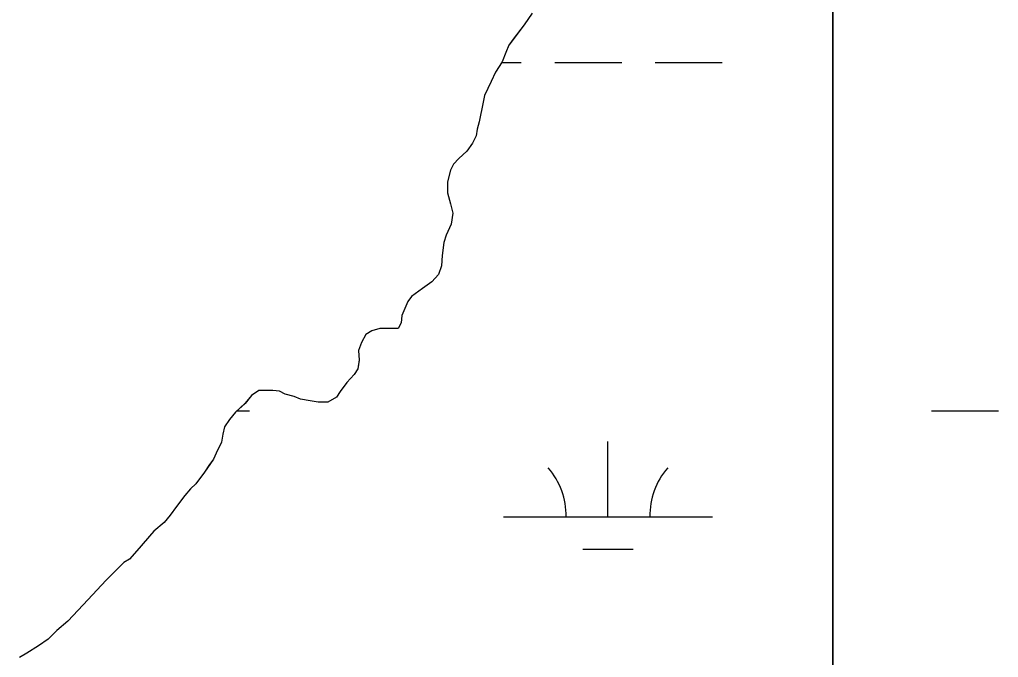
# Model space of a CAD drawing. Extents: x 3177185 to 3215018, y 812988 to 838321.
# Drawn here: x 3206741.7 to 3207209.4, y 835399.7 to 835704.6 of the extents above; entities that cross this region are included whole.
import ezdxf

# ---------------------------------------------------------------- set-up
doc = ezdxf.new("R2010")
doc.units = 0
for name, color, linetype in [('V-SITE-VEGE', 7, 'Continuous'), ('V-TOPO-SHOR', 7, 'Continuous'), ('V-WETL-SWMP', 7, 'Continuous')]:
    doc.layers.add(name, color=color, linetype=linetype)

msp = doc.modelspace()

# ---------------------------------------------------------------- linework, layer by layer
at = {"layer": 'V-SITE-VEGE'}
msp.add_line((3207130.3, 835963.19), (3207130.3, 831528.19), dxfattribs=at)
for points in [[(3207130.3, 831528.19), (3207130.3, 835963.19)], [(3206986.69, 835707.71), (3206982.83, 835702.12)], [(3206982.83, 835702.12), (3206977.56, 835695.14), (3206975.45, 835692.35), (3206974.04, 835688.86), (3206972.28, 835684.32), (3206969.12, 835679.43), (3206967.01, 835674.9), (3206963.84, 835668.26), (3206963.13, 835665.12), (3206961.35, 835655.68), (3206960.3, 835652.19), (3206959.93, 835649.04), (3206958.18, 835645.55), (3206955.37, 835641.71), (3206951.51, 835638.23), (3206949.05, 835635.44), (3206947.64, 835632.64), (3206946.23, 835627.05), (3206946.21, 835621.81), (3206947.6, 835616.56), (3206948.63, 835612.01), (3206947.92, 835606.77), (3206945.45, 835601.53), (3206944.39, 835598.03), (3206943.67, 835591.74), (3206943.31, 835586.85), (3206941.9, 835582.66), (3206938.74, 835579.17), (3206934.18, 835576.04), (3206928.93, 835572.21), (3206927.17, 835569.77), (3206924.35, 835563.13), (3206923.99, 835559.63), (3206922.58, 835556.84), (3206918.04, 835556.86), (3206913.84, 835556.87), (3206909.99, 835555.83), (3206907.19, 835554.09), (3206905.08, 835550.25), (3206903.67, 835546.41), (3206904, 835541.86), (3206903.29, 835537.67), (3206901.53, 835534.88), (3206898.02, 835531.04), (3206894.86, 835526.85), (3206893.11, 835524.06), (3206888.9, 835521.63), (3206884.36, 835521.64), (3206880.51, 835522.35), (3206875.97, 835523.07), (3206872.83, 835524.47), (3206868.64, 835525.54), (3206865.84, 835526.94), (3206862.7, 835527.3), (3206856.05, 835527.33), (3206852.55, 835524.89), (3206849.39, 835521.05), (3206844.83, 835516.87), (3206842.02, 835513.38), (3206839.56, 835509.89), (3206838.85, 835506.4), (3206838.14, 835502.55), (3206835.67, 835497.32), (3206834.27, 835494.52), (3206830.05, 835488.24), (3206825.84, 835482.66), (3206823.38, 835480.22), (3206820.58, 835477.08), (3206816.72, 835471.85), (3206813.56, 835467.66), (3206810.74, 835464.18), (3206805.84, 835459.99), (3206797.77, 835450.57), (3206794.26, 835446.74), (3206791.45, 835445), (3206783.04, 835436.63), (3206774.27, 835427.22), (3206769.7, 835422.34), (3206764.79, 835417.11), (3206759.53, 835412.58), (3206755.32, 835408.4), (3206750.77, 835405.26), (3206745.16, 835401.79), (3206741.66, 835399.7)]]:
    msp.add_lwpolyline(points, dxfattribs=at)
at = {"layer": 'V-TOPO-SHOR'}
for points in [[(3206986.69, 835707.71), (3206982.83, 835702.12), (3206977.56, 835695.14), (3206975.45, 835692.35), (3206974.04, 835688.86), (3206972.28, 835684.32), (3206969.12, 835679.43), (3206967.01, 835674.9), (3206963.84, 835668.26), (3206963.13, 835665.12), (3206961.35, 835655.68), (3206960.29, 835652.19), (3206959.93, 835649.04), (3206958.18, 835645.55), (3206955.37, 835641.71), (3206951.51, 835638.23), (3206949.05, 835635.44), (3206947.64, 835632.64), (3206946.23, 835627.05), (3206946.21, 835621.81), (3206947.6, 835616.56), (3206948.63, 835612.01), (3206947.92, 835606.77), (3206945.45, 835601.53), (3206944.39, 835598.03), (3206943.67, 835591.74), (3206943.31, 835586.85), (3206941.9, 835582.66), (3206938.74, 835579.17), (3206934.18, 835576.04), (3206928.92, 835572.21), (3206927.17, 835569.77), (3206924.35, 835563.13), (3206923.99, 835559.63), (3206922.58, 835556.84), (3206918.04, 835556.85), (3206913.84, 835556.87)], [(3206913.84, 835556.87), (3206909.99, 835555.83), (3206907.19, 835554.09), (3206905.08, 835550.25), (3206903.67, 835546.41), (3206904, 835541.86), (3206903.29, 835537.67), (3206901.53, 835534.88), (3206898.02, 835531.04), (3206894.86, 835526.85), (3206893.11, 835524.06), (3206888.9, 835521.63), (3206884.36, 835521.64), (3206880.51, 835522.35), (3206875.97, 835523.07), (3206872.83, 835524.47), (3206868.64, 835525.54), (3206865.84, 835526.94), (3206862.7, 835527.3), (3206856.05, 835527.33), (3206852.55, 835524.89), (3206849.39, 835521.05), (3206844.83, 835516.87), (3206842.02, 835513.38), (3206839.56, 835509.89), (3206838.85, 835506.4), (3206838.14, 835502.55), (3206835.68, 835497.32), (3206834.27, 835494.52), (3206832.16, 835491.38), (3206830.05, 835488.24), (3206825.84, 835482.66), (3206823.38, 835480.22), (3206820.58, 835477.08), (3206816.72, 835471.85), (3206813.56, 835467.66), (3206810.75, 835464.17), (3206805.84, 835459.99), (3206797.77, 835450.58), (3206794.26, 835446.74), (3206791.45, 835445), (3206787.95, 835441.52), (3206783.04, 835436.63), (3206774.27, 835427.22), (3206769.7, 835422.34), (3206764.79, 835417.11), (3206759.53, 835412.58), (3206755.32, 835408.4), (3206750.77, 835405.26), (3206745.16, 835401.79), (3206741.66, 835399.7)]]:
    msp.add_lwpolyline(points, dxfattribs=at)
at = {"layer": 'V-WETL-SWMP'}
for p, q in [((3206986.69, 835707.71), (3206982.83, 835702.12)), ((3206982.83, 835702.12), (3206975.45, 835692.36)), ((3206975.45, 835692.36), (3206974.04, 835688.86)), ((3206974.04, 835688.86), (3206972.28, 835684.32)), ((3206972.28, 835684.32), (3206969.12, 835679.44)), ((3206972.12, 835684.08), (3206981.44, 835684.08)), ((3206997.44, 835684.08), (3207029.44, 835684.08)), ((3207045.44, 835684.08), (3207077.44, 835684.08)), ((3206969.12, 835679.44), (3206967.01, 835674.9)), ((3206967.01, 835674.9), (3206963.84, 835668.26)), ((3206963.84, 835668.26), (3206963.13, 835665.12)), ((3206963.13, 835665.12), (3206961.35, 835655.68)), ((3206960.29, 835652.19), (3206959.93, 835649.04)), ((3206961.35, 835655.68), (3206960.29, 835652.19)), ((3206959.93, 835649.04), (3206958.17, 835645.55)), ((3206958.17, 835645.55), (3206955.36, 835641.71)), ((3206951.51, 835638.23), (3206949.05, 835635.44)), ((3206955.36, 835641.71), (3206951.51, 835638.23)), ((3206949.05, 835635.44), (3206947.64, 835632.65)), ((3206947.64, 835632.65), (3206946.23, 835627.06)), ((3206946.23, 835627.06), (3206946.21, 835621.81)), ((3206946.21, 835621.81), (3206947.59, 835616.56)), ((3206947.59, 835616.56), (3206948.63, 835612.01)), ((3206948.63, 835612.01), (3206947.91, 835606.77)), ((3206947.91, 835606.77), (3206945.45, 835601.53)), ((3206945.45, 835601.53), (3206944.39, 835598.04)), ((3206944.39, 835598.04), (3206943.67, 835591.75)), ((3206943.67, 835591.75), (3206943.3, 835586.85)), ((3206943.3, 835586.85), (3206941.89, 835582.66)), ((3206941.89, 835582.66), (3206938.73, 835579.17)), ((3206938.73, 835579.17), (3206934.18, 835576.04)), ((3206934.18, 835576.04), (3206928.92, 835572.21)), ((3206927.16, 835569.77), (3206924.35, 835563.13)), ((3206928.92, 835572.21), (3206927.16, 835569.77)), ((3206923.99, 835559.64), (3206922.58, 835556.84)), ((3206924.35, 835563.13), (3206923.99, 835559.64)), ((3206907.18, 835554.09), (3206905.07, 835550.25)), ((3206909.99, 835555.83), (3206907.18, 835554.09)), ((3206913.84, 835556.87), (3206909.99, 835555.83)), ((3206922.58, 835556.84), (3206913.84, 835556.87)), ((3206905.07, 835550.25), (3206903.66, 835546.41)), ((3206903.66, 835546.41), (3206904, 835541.87)), ((3206904, 835541.87), (3206903.29, 835537.67)), ((3206903.29, 835537.67), (3206901.53, 835534.88)), ((3206898.02, 835531.04), (3206894.86, 835526.86)), ((3206901.53, 835534.88), (3206898.02, 835531.04)), ((3206856.05, 835527.33), (3206852.54, 835524.89)), ((3206862.69, 835527.31), (3206856.05, 835527.33)), ((3206865.84, 835526.95), (3206862.69, 835527.31)), ((3206868.63, 835525.54), (3206865.84, 835526.95)), ((3206894.86, 835526.86), (3206893.1, 835524.07)), ((3206852.54, 835524.89), (3206849.38, 835521.05)), ((3206872.82, 835524.48), (3206868.63, 835525.54)), ((3206875.97, 835523.07), (3206872.82, 835524.48)), ((3206880.51, 835522.36), (3206875.97, 835523.07)), ((3206884.35, 835521.65), (3206880.51, 835522.36)), ((3206888.9, 835521.63), (3206884.35, 835521.65)), ((3206893.1, 835524.07), (3206888.9, 835521.63)), ((3206844.83, 835516.87), (3206842.02, 835513.38)), ((3206849.38, 835521.05), (3206844.83, 835516.87)), ((3206845.59, 835517.57), (3206851.53, 835517.57)), ((3207177.44, 835517.57), (3207209.44, 835517.57)), ((3206842.02, 835513.38), (3206839.56, 835509.9)), ((3206839.56, 835509.9), (3206838.85, 835506.4)), ((3206838.14, 835502.56), (3206835.67, 835497.32)), ((3206838.85, 835506.4), (3206838.14, 835502.56)), ((3207022.85, 835466.83), (3207022.85, 835502.83)), ((3206834.27, 835494.53), (3206830.05, 835488.24)), ((3206835.67, 835497.32), (3206834.27, 835494.53)), ((3206830.05, 835488.24), (3206825.84, 835482.66)), ((3206823.38, 835480.22), (3206820.57, 835477.08)), ((3206825.84, 835482.66), (3206823.38, 835480.22)), ((3206820.57, 835477.08), (3206816.71, 835471.85)), ((3206816.71, 835471.85), (3206813.55, 835467.66)), ((3206813.55, 835467.66), (3206810.74, 835464.18)), ((3206972.85, 835466.83), (3207072.85, 835466.83)), ((3206810.74, 835464.18), (3206805.83, 835460)), ((3206805.83, 835460), (3206797.76, 835450.58)), ((3207010.85, 835451.4), (3207034.85, 835451.4)), ((3206794.25, 835446.74), (3206791.45, 835445)), ((3206797.76, 835450.58), (3206794.25, 835446.74)), ((3206791.45, 835445), (3206783.03, 835436.64)), ((3206783.03, 835436.64), (3206774.26, 835427.22)), ((3206774.26, 835427.22), (3206769.7, 835422.34)), ((3206769.7, 835422.34), (3206764.79, 835417.11)), ((3206764.79, 835417.11), (3206759.53, 835412.58)), ((3206759.53, 835412.58), (3206755.32, 835408.4)), ((3206750.76, 835405.27), (3206745.16, 835401.79)), ((3206755.32, 835408.4), (3206750.76, 835405.27)), ((3206745.16, 835401.79), (3206741.66, 835399.7))]:
    msp.add_line(p, q, dxfattribs=at)
for centre, start, end in [((3206967.61, 835467.31), 359.2282, 40.7718), ((3207078.09, 835467.31), 139.2282, 180.7718)]:
    msp.add_arc(centre, 35.25, start, end, dxfattribs=at)

doc.saveas('drawing.dxf')
